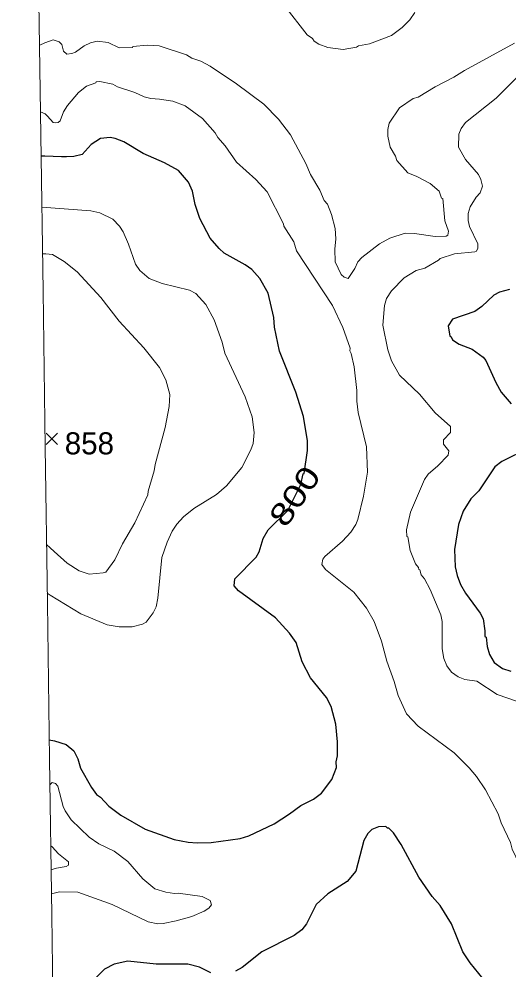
# Model space of a CAD drawing. Extents: x 265.7 to 292.1, y 7676.2 to 7704.2.
# Drawn here: x 265.876 to 267.652, y 7683.888 to 7687.332 of the extents above; entities that cross this region are included whole.
import ezdxf
from ezdxf.enums import TextEntityAlignment as Align

# ---------------------------------------------------------------- set-up
doc = ezdxf.new("R2010")
doc.units = 0
doc.header["$LTSCALE"] = 0.032
for name, color, linetype, lineweight in [('1', 7, 'Continuous', 25), ('2', 7, 'Continuous', 13), ('21', 7, 'Continuous', 25), ('63', 7, 'Continuous', 25)]:
    doc.layers.add(name, color=color, linetype=linetype, lineweight=lineweight)
doc.layers.add('61', color=7, linetype='Continuous')

msp = doc.modelspace()

# ---------------------------------------------------------------- linework, layer by layer
at = {"layer": '1'}
for points in [[(265.9854, 7684.7207), (266.0043, 7684.7182), (266.046, 7684.7049), (266.074, 7684.6817), (266.0883, 7684.6522), (266.0987, 7684.6187), (266.1378, 7684.5485), (266.1562, 7684.5237), (266.1713, 7684.5134), (266.2016, 7684.4815), (266.2447, 7684.4487), (266.3325, 7684.3977), (266.4378, 7684.3602), (266.4889, 7684.3506), (266.5208, 7684.3482), (266.5719, 7684.3498), (266.6772, 7684.3642), (266.7091, 7684.3737), (266.8001, 7684.4176), (266.856, 7684.4527), (266.8975, 7684.4831), (266.9429, 7684.507), (266.9725, 7684.5277), (267.0092, 7684.5772), (267.0267, 7684.6211), (267.0251, 7684.6419), (267.0299, 7684.6634), (267.0299, 7684.7145), (267.0243, 7684.7783), (267.0068, 7684.8422), (266.99, 7684.8741), (266.9326, 7684.9459), (266.9022, 7685.0033), (266.8799, 7685.0736), (266.856, 7685.1079), (266.8057, 7685.1637), (266.6708, 7685.2611), (266.6549, 7685.2794), (266.6581, 7685.3042), (266.7355, 7685.3832), (266.7458, 7685.4023), (266.761, 7685.4502), (266.7786, 7685.4821), (266.8499, 7685.552), (266.897, 7685.6463), (266.9054, 7685.6848), (266.9086, 7685.6864), (266.9214, 7685.7694), (266.9214, 7685.8045), (266.907, 7685.8923), (266.8791, 7685.98), (266.82, 7686.1285), (266.8017, 7686.2162), (266.7993, 7686.2514), (266.7786, 7686.3391), (266.7482, 7686.3918), (266.7195, 7686.4245), (266.6948, 7686.4421), (266.619, 7686.4843), (266.6014, 7686.5003), (266.5687, 7686.5386), (266.5312, 7686.6088), (266.5144, 7686.6599), (266.5041, 7686.7078), (266.4897, 7686.7413), (266.4538, 7686.7836), (266.4027, 7686.8107), (266.3261, 7686.845), (266.2559, 7686.8865), (266.224, 7686.8993), (266.2064, 7686.9025), (266.1713, 7686.8993), (266.137, 7686.8777), (266.1043, 7686.841), (266.0747, 7686.8344), (266.0476, 7686.8323), (266.0293, 7686.8329), (265.9992, 7686.834), (265.9687, 7686.8348), (265.9557, 7686.8356)], [(267.6539, 7686.3519), (267.6172, 7686.3423), (267.5965, 7686.3319), (267.5526, 7686.2912), (267.5278, 7686.2729), (267.4473, 7686.245), (267.4305, 7686.221), (267.4369, 7686.1835), (267.4417, 7686.1811), (267.4472, 7686.17), (267.4704, 7686.1548), (267.5183, 7686.1364), (267.5574, 7686.1069), (267.5677, 7686.095), (267.6036, 7686.0152), (267.6228, 7685.98), (267.6595, 7685.9385)], [(267.7233, 7685.7774), (267.6252, 7685.7295), (267.6005, 7685.7095), (267.5422, 7685.6233), (267.5135, 7685.5946), (267.4855, 7685.5491), (267.4688, 7685.5013), (267.4544, 7685.4103), (267.4568, 7685.3481), (267.464, 7685.3161), (267.476, 7685.2842), (267.4943, 7685.2523), (267.547, 7685.1797), (267.5574, 7685.1597), (267.5645, 7685.1166), (267.5645, 7685.0959), (267.5685, 7685.0927), (267.5725, 7685.0592), (267.5813, 7685.0305), (267.5981, 7685.0017), (267.6276, 7684.9802), (267.6587, 7684.9698)], [(267.5582, 7683.8559), (267.5111, 7683.9141), (267.4847, 7683.9532), (267.4433, 7684.0554), (267.4018, 7684.1208), (267.373, 7684.1543), (267.3252, 7684.2245), (267.2605, 7684.3426), (267.2326, 7684.3841), (267.2166, 7684.4009), (267.2111, 7684.4009), (267.2047, 7684.4073), (267.1783, 7684.4064), (267.1544, 7684.3969), (267.14, 7684.3817), (267.1249, 7684.357), (267.0969, 7684.2461), (267.065, 7684.2086), (266.9948, 7684.1639), (266.9525, 7684.1248), (266.9182, 7684.0554), (266.9006, 7684.0338), (266.8735, 7684.0123), (266.7554, 7683.9532), (266.6844, 7683.8966), (266.6597, 7683.8838)], [(266.5703, 7683.8774), (266.5296, 7683.8974), (266.4873, 7683.9085), (266.3724, 7683.9085), (266.2703, 7683.9197), (266.2208, 7683.9093), (266.1857, 7683.8902), (266.141, 7683.8455)]]:
    msp.add_lwpolyline(points, dxfattribs=at)
at = {"layer": '2'}
for points in [[(267.3108, 7687.3557), (267.2917, 7687.3286), (267.2645, 7687.3007), (267.2262, 7687.2727), (267.1464, 7687.2416), (267.1065, 7687.2352), (267.0986, 7687.2304), (267.0507, 7687.2217), (266.9948, 7687.2288), (266.9629, 7687.2408), (266.9453, 7687.2512), (266.939, 7687.2608), (266.9206, 7687.2743), (266.8392, 7687.3789)], [(265.9508, 7687.2371), (265.9691, 7687.2453), (265.999, 7687.256), (266.0213, 7687.2496), (266.0309, 7687.24), (266.0373, 7687.2153), (266.0492, 7687.2041), (266.0676, 7687.2065), (266.0803, 7687.2121), (266.1115, 7687.2344), (266.1346, 7687.2456), (266.1586, 7687.252), (266.1984, 7687.2464), (266.2383, 7687.2273), (266.287, 7687.2288), (266.2886, 7687.232), (266.3405, 7687.2376), (266.3836, 7687.2352), (266.4825, 7687.2017), (266.5017, 7687.1905), (266.5352, 7687.1794), (266.5687, 7687.161), (266.6645, 7687.0972), (266.7626, 7687.0238), (266.8161, 7686.9695), (266.8592, 7686.9121), (266.9158, 7686.8083), (266.9318, 7686.7684), (266.9661, 7686.7118), (266.982, 7686.6751), (266.9932, 7686.6607), (267.0084, 7686.624), (267.0219, 7686.5737), (267.0243, 7686.5354), (267.0203, 7686.4987), (267.0219, 7686.4524), (267.0427, 7686.4062), (267.0539, 7686.3966), (267.0682, 7686.3918), (267.0922, 7686.4285), (267.1033, 7686.4524), (267.1177, 7686.4676), (267.1823, 7686.5171), (267.2198, 7686.5378), (267.2757, 7686.5562), (267.3092, 7686.5554), (267.3842, 7686.5442), (267.4241, 7686.5458), (267.4297, 7686.549), (267.4321, 7686.5634), (267.4193, 7686.6009), (267.4113, 7686.6814), (267.4074, 7686.683), (267.3986, 7686.7086), (267.3659, 7686.7357), (267.318, 7686.762), (267.2853, 7686.7748), (267.2454, 7686.8195), (267.2398, 7686.8355), (267.2214, 7686.8674), (267.2119, 7686.9073), (267.2119, 7686.9312), (267.2174, 7686.9552), (267.2541, 7687.0102), (267.3044, 7687.0437), (267.322, 7687.0493), (267.3834, 7687.0868), (267.4512, 7687.1211), (267.4903, 7687.1459), (267.6715, 7687.244)], [(267.6827, 7687.1227), (267.6053, 7687.0453), (267.4943, 7686.9575), (267.4784, 7686.9352), (267.4696, 7686.9153), (267.4688, 7686.8674), (267.4943, 7686.8235), (267.5406, 7686.7684), (267.5494, 7686.7509), (267.5558, 7686.7269), (267.547, 7686.7022), (267.5326, 7686.687), (267.5103, 7686.6519), (267.5031, 7686.628), (267.5039, 7686.6025), (267.5087, 7686.5801), (267.539, 7686.5179), (267.539, 7686.5019), (267.5334, 7686.4915), (267.5279, 7686.4883), (267.4536, 7686.482), (267.4026, 7686.4644), (267.3962, 7686.458), (267.3467, 7686.4293), (267.3156, 7686.4213), (267.2717, 7686.395), (267.2262, 7686.3471), (267.2071, 7686.32), (267.2007, 7686.2944), (267.1943, 7686.2234), (267.2119, 7686.1333), (267.2262, 7686.0934), (267.2541, 7686.0423), (267.3268, 7685.9737), (267.3842, 7685.9058), (267.4401, 7685.8564), (267.4401, 7685.8348), (267.4145, 7685.8077), (267.4145, 7685.7917), (267.4329, 7685.7678), (267.4305, 7685.7518), (267.3938, 7685.7135), (267.3587, 7685.684), (267.3459, 7685.6641), (267.2948, 7685.546), (267.2805, 7685.4821), (267.2813, 7685.4574), (267.2845, 7685.4566), (267.2932, 7685.4071), (267.3132, 7685.3592), (267.3236, 7685.3457), (267.3252, 7685.3377), (267.3284, 7685.3369), (267.3331, 7685.3193), (267.3459, 7685.3042), (267.3659, 7685.2659), (267.405, 7685.1741), (267.409, 7685.1502), (267.4097, 7685.0512), (267.4153, 7685.0153), (267.4265, 7684.989), (267.4433, 7684.9658), (267.4672, 7684.9499), (267.4911, 7684.9403), (267.535, 7684.9339), (267.6084, 7684.886), (267.6827, 7684.8605)], [(267.322, 7684.7711), (267.2805, 7684.815), (267.2502, 7684.882), (267.2358, 7684.9331), (267.2087, 7685.0065), (267.1895, 7685.0783), (267.1624, 7685.1502), (267.1352, 7685.198), (267.089, 7685.2555), (266.9868, 7685.3385), (266.9733, 7685.356), (266.9773, 7685.3752), (266.9836, 7685.3848), (267.0475, 7685.4406), (267.0778, 7685.4733), (267.0962, 7685.5013), (267.1033, 7685.5188), (267.1241, 7685.6034), (267.1392, 7685.6912), (267.1352, 7685.7821), (267.1049, 7685.9066), (267.1001, 7685.9481), (267.1001, 7685.9864), (267.0906, 7686.0726), (267.0794, 7686.1205), (267.0746, 7686.1301), (267.0754, 7686.1396), (267.0491, 7686.2146), (267.0124, 7686.2944), (266.8815, 7686.4923), (266.8719, 7686.5243), (266.8352, 7686.5817), (266.8344, 7686.5905), (266.7746, 7686.7062), (266.7339, 7686.7509), (266.6637, 7686.8139), (266.623, 7686.8722), (266.5958, 7686.9033), (266.5863, 7686.92), (266.5408, 7686.9719), (266.4777, 7687.0174), (266.4331, 7687.0341), (266.3852, 7687.0421), (266.3533, 7687.0437), (266.3293, 7687.0501), (266.2958, 7687.0661), (266.232, 7687.0868), (266.216, 7687.0964), (266.1681, 7687.1052), (266.1554, 7687.1044), (266.1538, 7687.1012), (266.1202, 7687.0884), (266.0915, 7687.0653), (266.0516, 7687.019), (266.0373, 7686.9951), (266.0245, 7686.9631), (266.0181, 7686.9567), (266.0079, 7686.9555), (265.9998, 7686.9575), (265.9793, 7686.9803), (265.9702, 7686.988), (265.9532, 7686.9952)], [(265.9583, 7686.6507), (266.1362, 7686.6368), (266.1681, 7686.6304), (266.216, 7686.6072), (266.2399, 7686.5817), (266.2527, 7686.561), (266.2727, 7686.5163), (266.2974, 7686.4445), (266.3141, 7686.4213), (266.3477, 7686.3918), (266.3947, 7686.3734), (266.4937, 7686.3495), (266.516, 7686.3383), (266.5527, 7686.2976), (266.5831, 7686.2418), (266.6118, 7686.162), (266.6214, 7686.1221), (266.6956, 7685.9641), (266.7203, 7685.8907), (266.7283, 7685.8348), (266.7243, 7685.7949), (266.7155, 7685.771), (266.6828, 7685.7071), (266.6277, 7685.6409), (266.591, 7685.6098), (266.5097, 7685.5587), (266.4714, 7685.5284), (266.4482, 7685.5029), (266.4307, 7685.4773), (266.4123, 7685.4374), (266.3931, 7685.3816), (266.3788, 7685.2347), (266.3724, 7685.2028), (266.362, 7685.1813), (266.3365, 7685.1478), (266.3229, 7685.1398), (266.2862, 7685.131), (266.2383, 7685.1302), (266.1953, 7685.1374), (266.0995, 7685.1781), (265.9886, 7685.2451), (265.9778, 7685.2522)], [(265.9753, 7685.4287), (266.0035, 7685.4038), (266.05, 7685.3616), (266.0931, 7685.3329), (266.1298, 7685.3217), (266.1809, 7685.3257), (266.1905, 7685.3289), (266.2232, 7685.3736), (266.2503, 7685.431), (266.2958, 7685.5077), (266.3429, 7685.609), (266.3437, 7685.6218), (266.366, 7685.696), (266.3692, 7685.7183), (266.4051, 7685.8524), (266.4203, 7685.929), (266.4219, 7685.9721), (266.4075, 7686.0247), (266.3844, 7686.0694), (266.3277, 7686.1412), (266.2383, 7686.237), (266.1721, 7686.3232), (266.0867, 7686.4157), (266.0389, 7686.454), (265.9966, 7686.4788), (265.9723, 7686.4819), (265.9607, 7686.4814)], [(267.6236, 7684.4208), (267.6124, 7684.4527), (267.5661, 7684.5405), (267.5342, 7684.5884), (267.5071, 7684.6203), (267.4528, 7684.6738), (267.322, 7684.7711)], [(265.9877, 7684.5583), (265.996, 7684.5665), (266.0077, 7684.5637), (266.0165, 7684.5541), (266.0357, 7684.4799), (266.0428, 7684.4639), (266.0644, 7684.432), (266.1298, 7684.369), (266.1649, 7684.345), (266.2208, 7684.3179), (266.2695, 7684.2804), (266.3245, 7684.2173), (266.3676, 7684.1822), (266.4075, 7684.1695), (266.4394, 7684.1647), (266.4522, 7684.1663), (266.54, 7684.1535), (266.5687, 7684.1391), (266.5727, 7684.1232), (266.5639, 7684.112), (266.5472, 7684.1008), (266.5017, 7684.0817), (266.4458, 7684.0657), (266.3979, 7684.0562), (266.3788, 7684.0554), (266.3437, 7684.0625), (266.2128, 7684.1248), (266.0883, 7684.1695), (266.0229, 7684.1711), (265.9934, 7684.1639), (265.9932, 7684.1638)], [(267.8454, 7683.8718), (267.847, 7683.8918), (267.8391, 7683.9436), (267.8263, 7683.9995), (267.8055, 7684.0474), (267.7593, 7684.1128), (267.7369, 7684.1511), (267.7369, 7684.1583), (267.7162, 7684.199), (267.689, 7684.2724), (267.6635, 7684.3251), (267.6571, 7684.349), (267.6236, 7684.4208)], [(265.9915, 7684.2488), (265.9989, 7684.2525), (266.0115, 7684.2562), (266.0468, 7684.262), (266.0548, 7684.2668), (266.0548, 7684.2796), (266.0189, 7684.3083), (265.9954, 7684.3338), (265.9908, 7684.3374)]]:
    msp.add_lwpolyline(points, dxfattribs=at)
at = {"layer": '21'}
for p, q in [((265.9736, 7685.8315), (266.0148, 7685.7903)), ((266.0148, 7685.8315), (265.9736, 7685.7903))]:
    msp.add_line(p, q, dxfattribs=at)
at = {"layer": '63', "lineweight": 13}
msp.add_lwpolyline([(266.0022, 7683.5212), (265.9943, 7684.0862), (265.9864, 7684.6512), (265.9785, 7685.2162), (265.9705, 7685.7812), (265.9626, 7686.3462), (265.9547, 7686.9112), (265.9468, 7687.4762), (265.9389, 7688.0411), (265.9309, 7688.6061), (265.923, 7689.1711), (265.9151, 7689.7361), (265.9072, 7690.3011), (265.8993, 7690.8661), (265.8914, 7691.4311), (265.8835, 7691.996), (265.8756, 7692.561)], dxfattribs=at)

# ---------------------------------------------------------------- texts
at = {"layer": '61'}
msp.add_text('858', height=0.08, dxfattribs=at).set_placement((266.1307, 7685.7551), align=Align.CENTER)
at = {"layer": '61', "width": 1.3}
msp.add_text('800', height=0.08, rotation=55.556, dxfattribs=at).set_placement((266.9081, 7685.5812), align=Align.CENTER)

doc.saveas('drawing.dxf')
